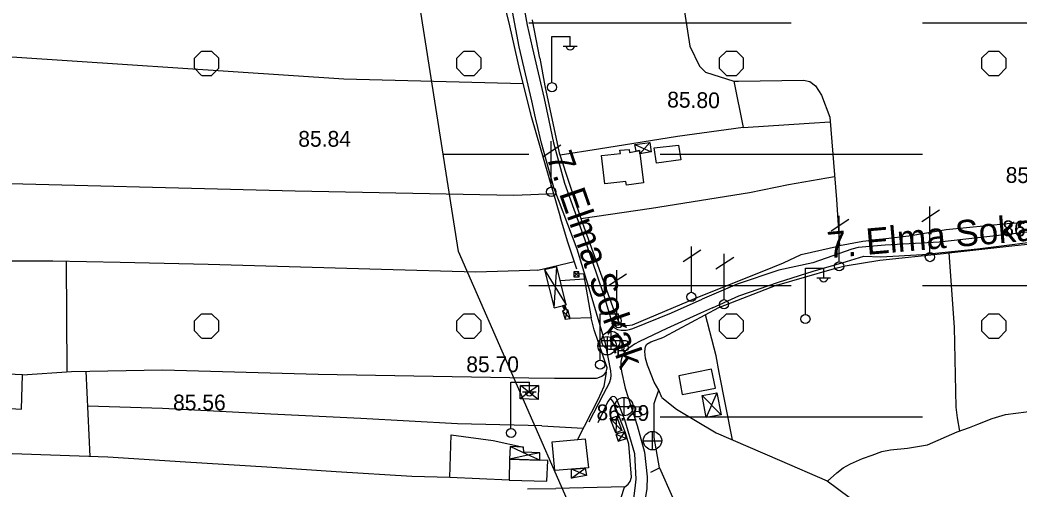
# Model space of a CAD drawing. Extents: x 417995 to 421451, y 4454518 to 4458015.
# Drawn here: x 419538.5 to 419919.2, y 4457229 to 4457408 of the extents above; entities that cross this region are included whole.
import ezdxf

# ---------------------------------------------------------------- set-up
doc = ezdxf.new("R2010")
doc.units = 0
for name, color, linetype in [('B_Ahir', 7, 'Continuous'), ('B_Mesken', 7, 'Continuous'), ('B_Sundurma', 7, 'Continuous'), ('S_Elektrik_Diregi', 7, 'Continuous'), ('S_Rogar_Kapagi', 7, 'Continuous'), ('S_Rogar_Kapagi_Buski', 7, 'Continuous'), ('S_Telefon_Diregi', 7, 'Continuous'), ('Sinir_Cit_bir_taraf', 7, 'Continuous'), ('Sinir_Duvar_tek_tarafa_ait', 7, 'Continuous'), ('Sinir_itirazli_Mulkiyet', 7, 'Continuous'), ('Sinir_Tel_bir_taraf', 7, 'Continuous'), ('SN_TASKIN', 7, 'Continuous'), ('SN_TR_TASKIN', 7, 'Continuous'), ('TR_TARIMALANI', 7, 'Continuous'), ('Y_Cadde_Yol', 7, 'Continuous'), ('Y_Kot_Noktasi', 7, 'Continuous'), ('Y_Yol_Kotu', 7, 'Continuous'), ('Yol_Sose', 7, 'Continuous')]:
    doc.layers.add(name, color=color, linetype=linetype)

msp = doc.modelspace()

# ---------------------------------------------------------------- linework, layer by layer
at = {"layer": 'B_Ahir'}
for points in [[(419780.24, 4457359.25), (419789.49, 4457360.27), (419790.41, 4457354.7), (419781.1, 4457353.48)], [(419725.04, 4457240.77), (419724.96, 4457232.72), (419739.31, 4457232.37), (419739.67, 4457240.27)]]:
    msp.add_lwpolyline(points, close=True, dxfattribs=at)
at = {"layer": 'B_Mesken'}
for points in [[(419774.54, 4457358.24), (419776.06, 4457345.94), (419769.67, 4457345.03), (419769.44, 4457346.54), (419761.43, 4457345.56), (419760.07, 4457356.35), (419767.32, 4457357.11), (419767.1, 4457358.35), (419770.64, 4457358.71), (419770.81, 4457357.56)], [(419528.3, 4457273.45), (419528.12, 4457260.41), (419539.01, 4457259.84), (419539.45, 4457272.87)], [(419789.53, 4457272.56), (419790.92, 4457265.4), (419803.54, 4457267.8), (419802.04, 4457275.03)], [(419753.93, 4457248.48), (419755.12, 4457237.46), (419742.27, 4457236.49), (419741.31, 4457247.37)]]:
    msp.add_lwpolyline(points, close=True, dxfattribs=at)
at = {"layer": 'B_Sundurma'}
for p, q in [((419772.84, 4457360.55), (419779.09, 4457357.72)), ((419774.69, 4457356.98), (419778.5, 4457361.33)), ((419742.06, 4457298.42), (419743.07, 4457313.97)), ((419738.37, 4457312.87), (419746.71, 4457299.51)), ((419751.62, 4457310.18), (419749.55, 4457312.05)), ((419749.61, 4457310.13), (419751.43, 4457312.11)), ((419745.31, 4457299.18), (419746.88, 4457297.54)), ((419746.05, 4457297.47), (419746.12, 4457299.37)), ((419745.23, 4457297.26), (419748.16, 4457294.34)), ((419746.26, 4457294.06), (419747.26, 4457297.68)), ((419732.34, 4457266.46), (419729.3, 4457268.88)), ((419736.12, 4457268.77), (419732.34, 4457266.1)), ((419732.34, 4457266.1), (419729.09, 4457263.8)), ((419736, 4457263.55), (419732.34, 4457266.46)), ((419798.44, 4457265.03), (419805.72, 4457257.61)), ((419804.04, 4457266.01), (419799.99, 4457256.67)), ((419765.88, 4457257.19), (419765.53, 4457250.77)), ((419767.86, 4457251.64), (419763.41, 4457256.21)), ((419765.54, 4457250.26), (419769.59, 4457248.69)), ((419768.84, 4457251.18), (419766.51, 4457247.68)), ((419732.09, 4457242.45), (419725.32, 4457245.58)), ((419732.09, 4457242.26), (419725.04, 4457240.77)), ((419736.58, 4457243.21), (419732.09, 4457242.26)), ((419736.59, 4457240.37), (419732.09, 4457242.45)), ((419754.37, 4457234.54), (419748.63, 4457236.97)), ((419748.67, 4457233.56), (419753.85, 4457237.37))]:
    msp.add_line(p, q, dxfattribs=at)
for points in [[(419773.29, 4457358.01), (419772.84, 4457360.55), (419778.5, 4457361.33), (419779.09, 4457357.72), (419774.69, 4457356.98), (419774.54, 4457358.24)], [(419738.37, 4457312.87), (419742.06, 4457298.42), (419746.71, 4457299.51), (419743.07, 4457313.97)], [(419749.61, 4457310.13), (419751.62, 4457310.18), (419751.43, 4457312.11), (419749.55, 4457312.05)], [(419745.31, 4457299.18), (419746.05, 4457297.47), (419745.23, 4457297.26), (419746.26, 4457294.06), (419748.16, 4457294.34), (419747.26, 4457297.68), (419746.88, 4457297.54), (419746.12, 4457299.37)], [(419736.12, 4457268.77), (419736, 4457263.55), (419729.09, 4457263.8), (419729.3, 4457268.88)], [(419798.44, 4457265.03), (419804.04, 4457266.01), (419805.72, 4457257.61), (419799.99, 4457256.67)], [(419765.88, 4457257.19), (419767.86, 4457251.64), (419765.53, 4457250.77), (419763.41, 4457256.21)], [(419768.84, 4457251.18), (419765.54, 4457250.26), (419766.51, 4457247.68), (419769.59, 4457248.69)], [(419736.59, 4457240.37), (419736.58, 4457243.21), (419730.54, 4457243.38), (419730.45, 4457245.35), (419725.32, 4457245.58), (419725.04, 4457240.77)], [(419754.37, 4457234.54), (419748.67, 4457233.56), (419748.63, 4457236.97), (419753.85, 4457237.37)]]:
    msp.add_lwpolyline(points, close=True, dxfattribs=at)
at = {"layer": 'S_Elektrik_Diregi'}
for p, q in [((419741.21, 4457384.19), (419741.21, 4457401.69)), ((419741.21, 4457401.69), (419748.21, 4457401.69)), ((419748.21, 4457398.19), (419748.21, 4457401.69)), ((419745.55, 4457398.05), (419750.8, 4457398.05)), ((419837.8, 4457295.95), (419837.8, 4457313.45)), ((419837.8, 4457313.45), (419844.8, 4457313.45)), ((419842.14, 4457309.81), (419847.39, 4457309.81)), ((419844.8, 4457309.95), (419844.8, 4457313.45)), ((419759.58, 4457278.59), (419759.58, 4457296.09)), ((419759.58, 4457296.09), (419766.58, 4457296.09)), ((419766.58, 4457292.59), (419766.58, 4457296.09)), ((419763.92, 4457292.45), (419769.17, 4457292.45)), ((419725.62, 4457252.57), (419725.62, 4457270.08)), ((419725.62, 4457270.08), (419732.62, 4457270.08)), ((419732.62, 4457266.58), (419732.62, 4457270.08)), ((419729.96, 4457266.44), (419735.21, 4457266.44))]:
    msp.add_line(p, q, dxfattribs=at)
for centre in [(419741.24, 4457382.36), (419837.83, 4457294.12), (419759.62, 4457276.75), (419725.66, 4457250.74)]:
    msp.add_circle(centre, 1.75, dxfattribs=at)
for centre in [(419748.21, 4457398.21), (419844.8, 4457309.97), (419766.58, 4457292.6), (419732.62, 4457266.59)]:
    msp.add_arc(centre, 1.66, 184.8384, 355.1464, dxfattribs=at)
at = {"layer": 'S_Rogar_Kapagi'}
for p, q in [((419779.6, 4457244.29), (419779.6, 4457251.29)), ((419776.03, 4457247.75), (419783.03, 4457247.75))]:
    msp.add_line(p, q, dxfattribs=at)
msp.add_circle((419779.55, 4457247.82), 3.5, dxfattribs=at)
at = {"layer": 'S_Rogar_Kapagi_Buski'}
for p, q in [((419762.25, 4457287.47), (419762.25, 4457280.47)), ((419763.71, 4457289.48), (419763.71, 4457282.48)), ((419758.75, 4457283.97), (419765.75, 4457283.97)), ((419760.21, 4457285.98), (419767.21, 4457285.98)), ((419768.69, 4457264.29), (419768.69, 4457257.29)), ((419765.19, 4457260.79), (419772.19, 4457260.79))]:
    msp.add_line(p, q, dxfattribs=at)
for centre in [(419762.25, 4457283.97), (419763.71, 4457285.98), (419768.69, 4457260.79)]:
    msp.add_circle(centre, 3.5, dxfattribs=at)
at = {"layer": 'S_Telefon_Diregi'}
for p, q in [((419737.87, 4457356), (419744.63, 4457360.44)), ((419740.99, 4457344.27), (419740.99, 4457361.77)), ((419885.31, 4457319.46), (419885.31, 4457336.96)), ((419850.73, 4457315.92), (419850.73, 4457333.42)), ((419882.2, 4457331.19), (419888.95, 4457335.63)), ((419847.61, 4457327.65), (419854.37, 4457332.09)), ((419794.39, 4457304.29), (419794.39, 4457321.79)), ((419791.27, 4457316.02), (419798.03, 4457320.46)), ((419803.74, 4457313.22), (419810.49, 4457317.67)), ((419806.85, 4457301.5), (419806.85, 4457319)), ((419762.84, 4457306.94), (419769.6, 4457311.38)), ((419765.96, 4457295.21), (419765.96, 4457312.71))]:
    msp.add_line(p, q, dxfattribs=at)
for centre in [(419740.95, 4457342.52), (419885.28, 4457317.71), (419850.69, 4457314.17), (419794.35, 4457302.54), (419806.82, 4457299.75), (419765.92, 4457293.46)]:
    msp.add_circle(centre, 1.75, dxfattribs=at)
at = {"layer": 'Sinir_Cit_bir_taraf'}
msp.add_lwpolyline([(419724.96, 4457232.72), (419702.28, 4457233.81), (419702.77, 4457249.98), (419718.83, 4457247.94), (419730.45, 4457245.35)], dxfattribs=at)
at = {"layer": 'Sinir_Duvar_tek_tarafa_ait'}
for points in [[(419751.49, 4457311.45), (419753.22, 4457311.39), (419756.17, 4457294.55), (419748.16, 4457294.34)], [(419753.58, 4457309.31), (419744.4, 4457308.7)], [(419778.86, 4457235.84), (419782.23, 4457237.46), (419787.17, 4457226.25), (419795.73, 4457206.81)]]:
    msp.add_lwpolyline(points, dxfattribs=at)
at = {"layer": 'Sinir_itirazli_Mulkiyet'}
for points in [[(419794.02, 4457435.25), (419790.81, 4457431.3), (419790.07, 4457430.06), (419789.46, 4457427.49), (419790.02, 4457422.63), (419793.77, 4457398.01), (419797.45, 4457390.39), (419799.77, 4457388.12), (419810.61, 4457384.65), (419814.05, 4457366.99), (419839.21, 4457368.72), (419847.23, 4457369.22)], [(419721.25, 4457421.4), (419725.07, 4457405.79), (419728.91, 4457388.88), (419733.34, 4457371.27), (419733.45, 4457370.88)], [(419733.85, 4457407.94), (419733.85, 4457407.96)], [(419736.64, 4457393.4), (419733.85, 4457407.94)], [(419730.24, 4457383.62), (419661.89, 4457385.44), (419516.02, 4457395.06)], [(419736.64, 4457393.4), (419738.47, 4457382.87), (419744.01, 4457357.45), (419752.24, 4457332.39), (419779.15, 4457336.39), (419816.51, 4457342.28), (419831.4, 4457345.28), (419848.96, 4457348.39)], [(419810.61, 4457384.65), (419812.35, 4457384.67)], [(419812.35, 4457384.67), (419837.04, 4457385.04), (419839.56, 4457384.52), (419841.71, 4457382.84), (419843.93, 4457379.39), (419847.08, 4457371.02), (419849.68, 4457339.69), (419850.79, 4457322)], [(419733.45, 4457370.88), (419744.45, 4457332.65)], [(419733.48, 4457372.85), (419733.48, 4457372.87)], [(419814.05, 4457366.99), (419789.04, 4457363.61), (419758.99, 4457358.83), (419744.32, 4457356.51)], [(419733.14, 4457341.46), (419726.64, 4457341.19), (419643.36, 4457342.8), (419514.84, 4457346.07)], [(419741.82, 4457341.81), (419733.14, 4457341.46)], [(419733.15, 4457342.66), (419733.16, 4457342.66)], [(420028.83, 4457337.04), (420021.87, 4457335.84), (420007.55, 4457334.92), (419984.07, 4457334.21), (419960.31, 4457333.23), (419939.62, 4457331.77), (419914.78, 4457330.31), (419891.49, 4457328.02), (419877.22, 4457325.69), (419859.7, 4457323.59), (419850.79, 4457322)], [(419750.71, 4457313.15), (419747.3, 4457323.36), (419744.45, 4457332.65)], [(419826.88, 4457307.06), (419848.07, 4457313.08), (419849.93, 4457313.61), (419852.93, 4457314.4), (419866.19, 4457316.55), (419890.51, 4457319.09), (419893.61, 4457319.47), (419917.67, 4457322.15), (419947.96, 4457325.27), (419954.83, 4457325.77), (419976.3, 4457327.17), (420016.81, 4457329.83), (420033.16, 4457332.68)], [(419752.24, 4457332.39), (419765.41, 4457295.73), (419766.93, 4457292.4), (419767.69, 4457291.91), (419769.74, 4457291.68), (419771.91, 4457291.88), (419796.58, 4457302.29), (419825.38, 4457313.91), (419829.44, 4457315.56), (419836.2, 4457318.74)], [(419836.2, 4457318.74), (419850.79, 4457322)], [(419892.47, 4457319.33), (419894.47, 4457290.99), (419895.21, 4457260.58), (419895.67, 4457256.45), (419896.57, 4457251.46)], [(419732.83, 4457312.66), (419712.28, 4457311.96), (419676.22, 4457312.92), (419610.18, 4457314.89), (419576.65, 4457315.6), (419550.96, 4457316.09), (419519.31, 4457316.1)], [(419556.53, 4457274.09), (419556.16, 4457315.99)], [(419732.86, 4457314.57), (419732.86, 4457314.57)], [(419735.86, 4457312.76), (419749.74, 4457316.05)], [(419735.86, 4457312.76), (419732.83, 4457312.66)], [(419826.88, 4457307.06), (419804.65, 4457298.41), (419783.82, 4457287.17)], [(419742.24, 4457271.56), (419758.23, 4457271.66), (419758.67, 4457271.77), (419760.21, 4457272.42), (419761.1, 4457273.03), (419761.93, 4457273.95), (419762.32, 4457275.57), (419757.37, 4457289.96), (419756.16, 4457294.55), (419756.17, 4457294.55)], [(419810.09, 4457248.1), (419805.02, 4457273.83), (419803.85, 4457280.08), (419799.76, 4457295.77)], [(419539.45, 4457272.87), (419558.16, 4457274.21), (419592.8, 4457274.75), (419652.09, 4457273.15), (419732.4, 4457271.74)], [(419565.3, 4457241.78), (419563.75, 4457274.3)], [(419732.4, 4457271.74), (419742.24, 4457271.56)], [(419761.93, 4457273.95), (419761.05, 4457268.45), (419758.67, 4457263.35), (419750.92, 4457248.28)], [(419732.39, 4457270.84), (419732.39, 4457270.84)], [(419782.23, 4457237.46), (419780.18, 4457249.01), (419780.19, 4457261.97), (419780.87, 4457263.89), (419781.98, 4457266.99)], [(419783.16, 4457264.27), (419788.75, 4457259.8), (419803.79, 4457250.81), (419827.95, 4457240.44), (419846.13, 4457232.5), (419850.07, 4457229.63), (419863.92, 4457219.35), (419874.36, 4457205.97)], [(419846.29, 4457232.38), (419849.81, 4457235.63), (419852.26, 4457237.5), (419855.07, 4457238.98), (419859.55, 4457241), (419863.26, 4457242.34), (419866.9, 4457243.72), (419870.32, 4457244.39), (419876.79, 4457244.95), (419884.41, 4457246.25), (419895.62, 4457251.12), (419900.37, 4457252.85), (419903.51, 4457254.09), (419909.06, 4457256.25), (419914.14, 4457257.83), (419925.87, 4457259.25), (419944.55, 4457260.86), (420018.14, 4457265.95), (420047.79, 4457267.21)], [(419732.21, 4457253.58), (419705.24, 4457254.28), (419668.37, 4457256.27), (419634.06, 4457257.9), (419592.82, 4457260.11), (419564.38, 4457261)], [(419748.41, 4457207.31), (419754.64, 4457210.08), (419757.82, 4457211.52), (419759.88, 4457212.9), (419762.28, 4457215.39), (419766.27, 4457221.86), (419768.86, 4457230.12), (419770.33, 4457231.23), (419771.01, 4457232.27), (419771.53, 4457233.96), (419770.54, 4457246.54), (419769.26, 4457250.78), (419764.66, 4457262.44), (419763.54, 4457263.98)], [(419737.35, 4457253.45), (419732.21, 4457253.58)], [(419737.35, 4457253.45), (419753.12, 4457252.57)], [(419702.28, 4457233.81), (419687.81, 4457234.16), (419658.97, 4457235.96), (419632.6, 4457237.77), (419601.63, 4457239.68), (419571.93, 4457241.55), (419528.12, 4457243.1)], [(419769, 4457230.23), (419742.72, 4457229.61)], [(419731.95, 4457229.49), (419742.72, 4457229.61)], [(419731.95, 4457229.49), (419731.95, 4457229.49)]]:
    msp.add_lwpolyline(points, dxfattribs=at)
at = {"layer": 'Sinir_Tel_bir_taraf'}
msp.add_lwpolyline([(419783.16, 4457264.27), (419781.98, 4457266.99), (419780.14, 4457270.13), (419778.14, 4457275.23), (419777.64, 4457276.53), (419776.93, 4457279.18), (419776.68, 4457281.74), (419776.84, 4457283.66), (419777.34, 4457284.51), (419778.91, 4457285.4), (419783.82, 4457287.17)], dxfattribs=at)
at = {"layer": 'SN_TASKIN'}
msp.add_lwpolyline([(421279.09, 4456215.61), (421195.31, 4456240.09), (421032.23, 4456272.97), (420928.59, 4456320.69), (420834.21, 4456393.35), (420746.64, 4456480.52), (420663.92, 4456586.47), (420574.11, 4456669.5), (420422.96, 4456744.08), (420282.11, 4456812), (420160.8, 4456835.05), (420091.41, 4456837.4), (419960.89, 4456961.81), (419854.4, 4457049.62), (419750.61, 4457217.33), (419705.67, 4457319.89), (419669.27, 4457550.58), (419656.39, 4457729.95), (419636.42, 4457793.06)], dxfattribs=at)
at = {"layer": 'SN_TR_TASKIN'}
for p, q in [((419732.43, 4457406.9), (419832.43, 4457406.9)), ((419882.43, 4457406.9), (419982.43, 4457406.9)), ((419699.83, 4457356.9), (419732.43, 4457356.9)), ((419782.43, 4457356.9), (419882.43, 4457356.9)), ((419732.43, 4457306.9), (419832.43, 4457306.9)), ((419882.43, 4457306.9), (419982.43, 4457306.9)), ((419782.43, 4457256.9), (419882.43, 4457256.9))]:
    msp.add_line(p, q, dxfattribs=at)
at = {"layer": 'TR_TARIMALANI'}
for p, q in [((419605, 4457393.4), (419607.71, 4457396.11)), ((419607.75, 4457396.14), (419611.58, 4457396.14)), ((419614.25, 4457393.4), (419611.54, 4457396.11)), ((419705, 4457393.4), (419707.71, 4457396.11)), ((419707.75, 4457396.14), (419711.58, 4457396.14)), ((419714.25, 4457393.4), (419711.54, 4457396.11)), ((419805, 4457393.4), (419807.71, 4457396.11)), ((419807.75, 4457396.14), (419811.58, 4457396.14)), ((419814.25, 4457393.4), (419811.54, 4457396.11)), ((419905, 4457393.4), (419907.71, 4457396.11)), ((419907.75, 4457396.14), (419911.58, 4457396.14)), ((419914.25, 4457393.4), (419911.54, 4457396.11)), ((419605.04, 4457389.6), (419605.04, 4457393.43)), ((419614.29, 4457389.6), (419614.29, 4457393.43)), ((419705.04, 4457389.6), (419705.04, 4457393.43)), ((419714.29, 4457389.6), (419714.29, 4457393.43)), ((419805.04, 4457389.6), (419805.04, 4457393.43)), ((419814.29, 4457389.6), (419814.29, 4457393.43)), ((419905.04, 4457389.6), (419905.04, 4457393.43)), ((419914.29, 4457389.6), (419914.29, 4457393.43)), ((419607.71, 4457386.86), (419605, 4457389.57)), ((419607.75, 4457386.89), (419611.58, 4457386.89)), ((419611.54, 4457386.86), (419614.25, 4457389.57)), ((419707.71, 4457386.86), (419705, 4457389.57)), ((419707.75, 4457386.89), (419711.58, 4457386.89)), ((419711.54, 4457386.86), (419714.25, 4457389.57)), ((419807.71, 4457386.86), (419805, 4457389.57)), ((419807.75, 4457386.89), (419811.58, 4457386.89)), ((419811.54, 4457386.86), (419814.25, 4457389.57)), ((419907.71, 4457386.86), (419905, 4457389.57)), ((419907.75, 4457386.89), (419911.58, 4457386.89)), ((419911.54, 4457386.86), (419914.25, 4457389.57)), ((419605, 4457293.4), (419607.71, 4457296.11)), ((419607.75, 4457296.14), (419611.58, 4457296.14)), ((419614.25, 4457293.4), (419611.54, 4457296.11)), ((419705, 4457293.4), (419707.71, 4457296.11)), ((419707.75, 4457296.14), (419711.58, 4457296.14)), ((419714.25, 4457293.4), (419711.54, 4457296.11)), ((419805, 4457293.4), (419807.71, 4457296.11)), ((419807.75, 4457296.14), (419811.58, 4457296.14)), ((419814.25, 4457293.4), (419811.54, 4457296.11)), ((419905, 4457293.4), (419907.71, 4457296.11)), ((419907.75, 4457296.14), (419911.58, 4457296.14)), ((419914.25, 4457293.4), (419911.54, 4457296.11)), ((419605.04, 4457289.6), (419605.04, 4457293.43)), ((419614.29, 4457289.6), (419614.29, 4457293.43)), ((419705.04, 4457289.6), (419705.04, 4457293.43)), ((419714.29, 4457289.6), (419714.29, 4457293.43)), ((419805.04, 4457289.6), (419805.04, 4457293.43)), ((419814.29, 4457289.6), (419814.29, 4457293.43)), ((419905.04, 4457289.6), (419905.04, 4457293.43)), ((419914.29, 4457289.6), (419914.29, 4457293.43)), ((419607.71, 4457286.86), (419605, 4457289.57)), ((419611.54, 4457286.86), (419614.25, 4457289.57)), ((419707.71, 4457286.86), (419705, 4457289.57)), ((419711.54, 4457286.86), (419714.25, 4457289.57)), ((419807.71, 4457286.86), (419805, 4457289.57)), ((419811.54, 4457286.86), (419814.25, 4457289.57)), ((419907.71, 4457286.86), (419905, 4457289.57)), ((419911.54, 4457286.86), (419914.25, 4457289.57)), ((419607.75, 4457286.89), (419611.58, 4457286.89)), ((419707.75, 4457286.89), (419711.58, 4457286.89)), ((419807.75, 4457286.89), (419811.58, 4457286.89)), ((419907.75, 4457286.89), (419911.58, 4457286.89))]:
    msp.add_line(p, q, dxfattribs=at)
at = {"layer": 'Yol_Sose'}
for points in [[(419733.52, 4457377.22), (419728.7, 4457397.75), (419722.77, 4457429.45)], [(419727.42, 4457429.75), (419731.8, 4457405.96), (419733.74, 4457397.63)], [(419733.74, 4457398.12), (419733.75, 4457398.1)], [(419733.74, 4457397.63), (419738.29, 4457378.1)], [(419733.53, 4457377.2), (419733.52, 4457377.22)], [(419735.79, 4457367.02), (419735.05, 4457370.26), (419734.95, 4457370.73), (419733.53, 4457377.2)], [(419738.29, 4457378.1), (419740.09, 4457369.65), (419741.88, 4457361.19), (419746, 4457345.79), (419754.21, 4457322.94), (419760.82, 4457303.43), (419764.41, 4457291.73), (419764.62, 4457291.25), (419765.02, 4457290.78), (419766.17, 4457290.16), (419767.55, 4457289.89), (419768.53, 4457289.84), (419769.57, 4457289.94), (419770.82, 4457290.17), (419772.09, 4457290.53), (419786.74, 4457296.45), (419798.43, 4457301.66)], [(419755.44, 4457254.97), (419760.92, 4457265.51), (419762.07, 4457267.71), (419762.65, 4457268.83), (419763.31, 4457270.16), (419763.7, 4457271.45), (419763.82, 4457272.69), (419763.66, 4457274.41), (419761.59, 4457284.82), (419756.19, 4457303.21), (419750.84, 4457320.78), (419741.9, 4457344.19), (419737.25, 4457361.03), (419735.79, 4457367.02)], [(419936.32, 4457328.91), (419917.14, 4457326.6), (419888.76, 4457323.38), (419868.24, 4457322.26), (419857.91, 4457321.4), (419855.54, 4457320.77), (419840.65, 4457315.53), (419827.76, 4457312.75), (419811.88, 4457307.4), (419798.43, 4457301.66)], [(419802.41, 4457298.39), (419812.5, 4457303.01), (419827.51, 4457308.18), (419840.77, 4457312.37), (419853.49, 4457316.01), (419860.11, 4457318.08), (419866.62, 4457317.82), (419882.51, 4457318.63), (419903.39, 4457320.83), (419933.79, 4457324.62)], [(419802.41, 4457298.39), (419797.8, 4457296.33), (419785.01, 4457290.54), (419774.56, 4457285.55), (419772.73, 4457284.51), (419771.29, 4457283.55), (419769.95, 4457282.6), (419769.11, 4457281.84), (419768.32, 4457280.73), (419767.8, 4457279.15), (419767.44, 4457277.9), (419767.48, 4457276.27), (419767.7, 4457274.1), (419769.12, 4457267.85), (419773.7, 4457253.61), (419776.46, 4457243.45), (419777.46, 4457234.05), (419777.42, 4457229.55), (419776.86, 4457226.49), (419776.32, 4457223.88), (419775.54, 4457221.17), (419774.55, 4457219.2), (419773.77, 4457217.64), (419773.14, 4457216.79)], [(419768.48, 4457217.72), (419770.74, 4457220.97), (419771.62, 4457223.15), (419772.12, 4457224.37), (419772.59, 4457226.66), (419773.03, 4457230.93), (419773.32, 4457233.11), (419772.83, 4457242.76), (419769.07, 4457255.81), (419765.78, 4457263.88), (419765.19, 4457264.53), (419764.48, 4457264.59), (419763.82, 4457264.33), (419762.56, 4457262.76), (419758.76, 4457254.62)]]:
    msp.add_lwpolyline(points, dxfattribs=at)

# ---------------------------------------------------------------- texts
at = {"layer": 'S_Rogar_Kapagi_Buski'}
for p in [(419765.75, 4457279.91), (419767.21, 4457281.92), (419772.19, 4457256.73)]:
    msp.add_text('B', height=4.2, dxfattribs=at).set_placement(p)
at = {"layer": 'Y_Cadde_Yol'}
for rotation, p in [(289.204, (419738.94, 4457356.04)), (5.0007, (419846.51, 4457317.25))]:
    msp.add_text('7. Elma Sokak', height=10, rotation=rotation, dxfattribs=at).set_placement(p)
at = {"layer": 'Y_Kot_Noktasi'}
for s, rotation, p in [('85.80', 359.0012, (419785.1, 4457374.69)), ('85.84', 0.0374, (419644.55, 4457359.71)), ('85.89', 359.0012, (419914.1, 4457346)), ('85.70', 0.0374, (419708.57, 4457273.89)), ('85.56', 0.0374, (419596.83, 4457259.34))]:
    msp.add_text(s, height=6, rotation=rotation, dxfattribs=at).set_placement(p)
at = {"layer": 'Y_Yol_Kotu'}
for s, p in [('86.07', (419912.83, 4457325.68)), ('86.29', (419758.19, 4457255.65))]:
    msp.add_text(s, height=6, rotation=359.0012, dxfattribs=at).set_placement(p)

doc.saveas('drawing.dxf')
